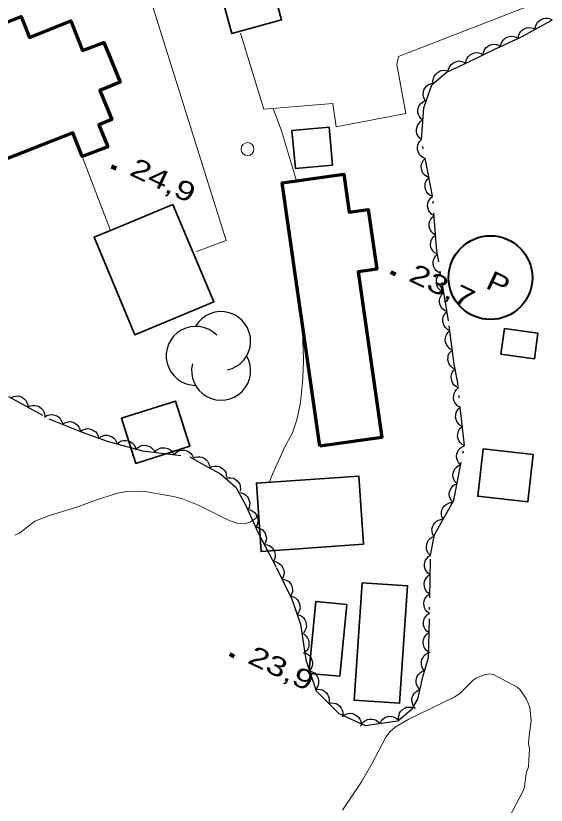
# Model space of a CAD drawing. Extents: x 356765 to 358572, y 5103174 to 5104650.
# Drawn here: x 357853 to 357894.1, y 5103922.9 to 5103984.1 of the extents above; entities that cross this region are included whole.
import ezdxf

# ---------------------------------------------------------------- set-up
doc = ezdxf.new("R2010")
doc.units = 0
doc.header["$LTSCALE"] = 0.6
doc.linetypes.add('DOT_DASHED', pattern=[7.7, 5, -1.2, 0.3, -1.2])
for name, color, linetype, lineweight in [('19', 7, 'Continuous', 13), ('2', 7, 'Continuous', 13), ('3', 7, 'Continuous', 140), ('31', 7, 'Continuous', 70), ('36', 7, 'Continuous', 13), ('38', 7, 'Continuous', 40), ('44', 7, 'Continuous', 25)]:
    doc.layers.add(name, color=color, linetype=linetype, lineweight=lineweight)

msp = doc.modelspace()

# ---------------------------------------------------------------- linework, layer by layer
at = {"layer": '19'}
msp.add_line((357858.1, 5103973.21), (357860.32, 5103967.48), dxfattribs=at)
for points in [[(357858.19, 5104002.05), (357869.28, 5103966.71), (357866.98, 5103965.84)], [(357870.4, 5103982.77), (357872.19, 5103976.88), (357877.55, 5103977.33), (357877.81, 5103975.52), (357883.2, 5103976.54), (357882.5, 5103980.36), (357882.64, 5103980.96), (357894.85, 5103985.72)]]:
    msp.add_lwpolyline(points, dxfattribs=at)
at = {"layer": '2'}
for points in [[(357872.93, 5103976.94), (357873.58, 5103975.2), (357874.72, 5103971.32)], [(357875.17, 5103960.32), (357875.27, 5103957.51), (357875.25, 5103956.59), (357875.2, 5103955.69), (357875.03, 5103954.13), (357874.76, 5103952.8), (357874.41, 5103951.79), (357873.86, 5103950.75), (357872.87, 5103948.59), (357872.65, 5103947.98)], [(357871.81, 5103945.45), (357871.55, 5103945.13), (357871.14, 5103944.86), (357870.68, 5103944.73), (357870.13, 5103944.78), (357869.58, 5103944.97), (357869, 5103945.24), (357867.19, 5103946.16), (357865.88, 5103946.66), (357865.2, 5103946.84), (357863.13, 5103947.21), (357862.33, 5103947.26), (357861.54, 5103947.23), (357860.74, 5103947.08), (357859.17, 5103946.57), (357857.69, 5103946.01), (357855.57, 5103945.38), (357854.44, 5103944.92), (357853.25, 5103944.01), (357852.89, 5103943.84)], [(357878.31, 5103922.53), (357879.78, 5103924.72), (357880.54, 5103926.05), (357881.66, 5103928.18), (357881.99, 5103928.62), (357882.37, 5103928.97), (357883.45, 5103929.57), (357886.95, 5103931.28), (357887.39, 5103931.57), (357888.45, 5103932.63), (357888.68, 5103932.78), (357889.35, 5103933.04), (357889.72, 5103933.09), (357890, 5103933.04), (357891.85, 5103932.07), (357892.08, 5103931.86), (357892.56, 5103931.13), (357892.82, 5103930.51), (357892.93, 5103929.45), (357892.74, 5103928.07), (357892.73, 5103927.66), (357892.79, 5103927.29), (357892.76, 5103926.41), (357892.71, 5103925.88), (357892.54, 5103925.38), (357892.42, 5103924.3), (357892.3, 5103924.01), (357890.15, 5103919.93)]]:
    msp.add_lwpolyline(points, dxfattribs=at)
at = {"layer": '3'}
for p, q in [((357860.39, 5103972.45), (357860.75, 5103972.28)), ((357882.04, 5103964.24), (357882.4, 5103964.07)), ((357869.55, 5103934.61), (357869.91, 5103934.44))]:
    msp.add_line(p, q, dxfattribs=at)
at = {"layer": '31', "lineweight": 35}
for points in [[(357868, 5103989.02), (357869.72, 5103982.75), (357873.58, 5103983.81), (357871.86, 5103990.08), (357868, 5103989.02)], [(357874.38, 5103975.22), (357874.65, 5103972.29), (357877.52, 5103972.55), (357877.26, 5103975.48), (357874.38, 5103975.22)], [(357865.15, 5103969.5), (357868.31, 5103961.94), (357862.2, 5103959.38), (357859.04, 5103966.95), (357860.32, 5103967.48), (357865.15, 5103969.5)], [(357890.86, 5103959.87), (357890.58, 5103957.89), (357893.18, 5103957.53), (357893.45, 5103959.51), (357890.86, 5103959.87)], [(357866.47, 5103950.75), (357862.27, 5103949.41), (357861.15, 5103952.91), (357865.35, 5103954.25), (357866.47, 5103950.75)], [(357889.21, 5103950.53), (357888.79, 5103946.86), (357892.67, 5103946.42), (357893.09, 5103950.09), (357889.21, 5103950.53)], [(357879.94, 5103943.14), (357879.57, 5103948.43), (357871.62, 5103947.88), (357871.98, 5103942.58), (357879.94, 5103943.14)], [(357879.82, 5103940.16), (357879.2, 5103931.05), (357882.72, 5103930.81), (357883.34, 5103939.92), (357879.82, 5103940.16)], [(357878.64, 5103938.46), (357878.09, 5103932.9), (357875.68, 5103933.13), (357876.23, 5103938.7), (357878.64, 5103938.46)]]:
    msp.add_lwpolyline(points, close=True, dxfattribs=at)
at = {"layer": '31'}
for points in [[(357850.47, 5103972.33), (357847.46, 5103980.01), (357850.34, 5103981.19), (357849.73, 5103982.63), (357853.38, 5103984.08), (357854.04, 5103982.44), (357857.24, 5103983.74), (357858.13, 5103981.44), (357859.8, 5103982.05), (357861.07, 5103978.97), (357859.49, 5103978.34), (357860.4, 5103976.08), (357859.4, 5103975.67), (357860.11, 5103973.97), (357858.1, 5103973.21), (357857.4, 5103975.05), (357850.47, 5103972.33)], [(357876.54, 5103950.74), (357873.62, 5103971.16), (357878.39, 5103971.84), (357878.81, 5103968.9), (357880.29, 5103969.11), (357880.96, 5103964.47), (357879.52, 5103964.26), (357881.35, 5103951.43), (357876.54, 5103950.74)]]:
    msp.add_lwpolyline(points, close=True, dxfattribs=at)
at = {"layer": '36'}
msp.add_circle((357870.9338, 5103973.7871), 0.5, dxfattribs=at)
at = {"layer": '38'}
msp.add_circle((357889.7726, 5103963.8165), 3.2478, dxfattribs=at)
at = {"layer": '44', "linetype": 'DOT_DASHED'}
msp.add_lwpolyline([(357852.4, 5103954.61), (357855.54, 5103952.87), (357858.1, 5103951.84), (357860.06, 5103951.14), (357862.79, 5103950.4), (357866.45, 5103949.93), (357867.79, 5103949.18), (357868.84, 5103948.6), (357870.02, 5103947.56), (357870.8, 5103946.15), (357871.77, 5103944.04), (357873.18, 5103941.31), (357874.37, 5103938.89), (357875.04, 5103936.95), (357875.45, 5103934.19), (357876.26, 5103931.78), (357878.02, 5103930.02), (357880.05, 5103929.09), (357882.59, 5103929.44), (357883.71, 5103930.38), (357884.13, 5103931.12), (357884.52, 5103932.86), (357884.98, 5103934.36), (357885.12, 5103942.3), (357885.43, 5103943.88), (357886.1, 5103945.08), (357886.52, 5103945.82), (357886.93, 5103946.56), (357887.75, 5103950.8), (357887.22, 5103955.79), (357886.97, 5103957.1), (357886.52, 5103960.48), (357885.62, 5103965.86), (357885.29, 5103970.15), (357884.42, 5103974.54), (357884.61, 5103976.98), (357885.23, 5103978.78), (357886.35, 5103979.73), (357888.24, 5103980.63), (357890.12, 5103981.54), (357892.24, 5103982.52), (357894.53, 5103983.79)], dxfattribs=at)
at = {"layer": '44'}
for points in [[(357893.25, 5103983.08), (357893.27, 5103983.29), (357893.34, 5103983.48), (357893.42, 5103983.62), (357893.55, 5103983.74), (357893.7, 5103983.84), (357893.88, 5103983.91), (357894.04, 5103983.95), (357894.22, 5103983.93), (357894.4, 5103983.89), (357894.56, 5103983.81)], [(357891.94, 5103982.35), (357891.95, 5103982.56), (357892.03, 5103982.75), (357892.11, 5103982.89), (357892.24, 5103983.01), (357892.39, 5103983.12), (357892.57, 5103983.18), (357892.73, 5103983.22), (357892.91, 5103983.2), (357893.09, 5103983.16), (357893.25, 5103983.08)], [(357890.56, 5103981.74), (357890.6, 5103981.95), (357890.69, 5103982.13), (357890.78, 5103982.27), (357890.91, 5103982.38), (357891.07, 5103982.47), (357891.26, 5103982.52), (357891.42, 5103982.55), (357891.59, 5103982.52), (357891.77, 5103982.47), (357891.92, 5103982.37)], [(357889.21, 5103981.1), (357889.24, 5103981.31), (357889.32, 5103981.49), (357889.41, 5103981.63), (357889.55, 5103981.74), (357889.71, 5103981.84), (357889.89, 5103981.89), (357890.05, 5103981.92), (357890.23, 5103981.9), (357890.4, 5103981.84), (357890.56, 5103981.75)], [(357887.86, 5103980.45), (357887.89, 5103980.65), (357887.97, 5103980.84), (357888.06, 5103980.97), (357888.2, 5103981.09), (357888.36, 5103981.18), (357888.54, 5103981.24), (357888.7, 5103981.27), (357888.88, 5103981.24), (357889.05, 5103981.19), (357889.21, 5103981.1)], [(357886.5, 5103979.8), (357886.53, 5103980.01), (357886.62, 5103980.19), (357886.71, 5103980.33), (357886.85, 5103980.44), (357887.01, 5103980.54), (357887.19, 5103980.59), (357887.35, 5103980.62), (357887.52, 5103980.59), (357887.7, 5103980.54), (357887.86, 5103980.45)], [(357885.34, 5103978.87), (357885.31, 5103979.08), (357885.35, 5103979.28), (357885.4, 5103979.43), (357885.5, 5103979.58), (357885.63, 5103979.71), (357885.8, 5103979.81), (357885.95, 5103979.87), (357886.12, 5103979.9), (357886.31, 5103979.89), (357886.48, 5103979.84)], [(357884.79, 5103977.49), (357884.66, 5103977.66), (357884.59, 5103977.85), (357884.56, 5103978.01), (357884.57, 5103978.19), (357884.61, 5103978.37), (357884.71, 5103978.53), (357884.8, 5103978.67), (357884.94, 5103978.78), (357885.1, 5103978.86), (357885.27, 5103978.91)], [(357884.54, 5103976.02), (357884.37, 5103976.15), (357884.26, 5103976.32), (357884.18, 5103976.47), (357884.15, 5103976.64), (357884.15, 5103976.83), (357884.2, 5103977.01), (357884.25, 5103977.17), (357884.36, 5103977.3), (357884.5, 5103977.43), (357884.65, 5103977.52)], [(357884.42, 5103974.53), (357884.26, 5103974.66), (357884.14, 5103974.83), (357884.07, 5103974.97), (357884.03, 5103975.15), (357884.03, 5103975.33), (357884.08, 5103975.52), (357884.13, 5103975.67), (357884.24, 5103975.81), (357884.38, 5103975.94), (357884.54, 5103976.02)], [(357884.71, 5103973.06), (357884.52, 5103973.14), (357884.37, 5103973.27), (357884.25, 5103973.39), (357884.18, 5103973.55), (357884.12, 5103973.73), (357884.12, 5103973.92), (357884.13, 5103974.08), (357884.2, 5103974.24), (357884.3, 5103974.4), (357884.42, 5103974.53)], [(357885.01, 5103971.59), (357884.81, 5103971.67), (357884.66, 5103971.8), (357884.54, 5103971.92), (357884.47, 5103972.08), (357884.42, 5103972.25), (357884.41, 5103972.45), (357884.42, 5103972.61), (357884.49, 5103972.77), (357884.59, 5103972.93), (357884.71, 5103973.06)], [(357885.3, 5103970.11), (357885.1, 5103970.2), (357884.95, 5103970.33), (357884.84, 5103970.45), (357884.76, 5103970.61), (357884.71, 5103970.78), (357884.7, 5103970.97), (357884.72, 5103971.14), (357884.78, 5103971.3), (357884.88, 5103971.46), (357885.01, 5103971.59)], [(357885.41, 5103968.62), (357885.23, 5103968.72), (357885.09, 5103968.87), (357884.99, 5103969), (357884.93, 5103969.17), (357884.9, 5103969.35), (357884.92, 5103969.54), (357884.95, 5103969.7), (357885.04, 5103969.86), (357885.15, 5103970), (357885.29, 5103970.11)], [(357885.52, 5103967.12), (357885.34, 5103967.23), (357885.2, 5103967.37), (357885.11, 5103967.51), (357885.05, 5103967.67), (357885.02, 5103967.86), (357885.03, 5103968.05), (357885.07, 5103968.21), (357885.15, 5103968.36), (357885.27, 5103968.51), (357885.41, 5103968.62)], [(357885.64, 5103965.63), (357885.46, 5103965.73), (357885.32, 5103965.88), (357885.22, 5103966.01), (357885.16, 5103966.18), (357885.13, 5103966.36), (357885.15, 5103966.55), (357885.18, 5103966.71), (357885.27, 5103966.87), (357885.38, 5103967.01), (357885.52, 5103967.12)], [(357885.91, 5103964.15), (357885.72, 5103964.24), (357885.56, 5103964.37), (357885.46, 5103964.5), (357885.38, 5103964.66), (357885.34, 5103964.84), (357885.34, 5103965.03), (357885.35, 5103965.19), (357885.43, 5103965.35), (357885.53, 5103965.51), (357885.66, 5103965.63)], [(357886.15, 5103962.67), (357885.96, 5103962.76), (357885.81, 5103962.89), (357885.7, 5103963.02), (357885.63, 5103963.18), (357885.58, 5103963.36), (357885.58, 5103963.55), (357885.6, 5103963.71), (357885.67, 5103963.87), (357885.78, 5103964.03), (357885.91, 5103964.15)], [(357886.4, 5103961.19), (357886.21, 5103961.28), (357886.06, 5103961.41), (357885.95, 5103961.54), (357885.88, 5103961.7), (357885.83, 5103961.88), (357885.83, 5103962.07), (357885.85, 5103962.23), (357885.92, 5103962.39), (357886.02, 5103962.55), (357886.15, 5103962.67)], [(357886.62, 5103959.71), (357886.44, 5103959.8), (357886.29, 5103959.94), (357886.18, 5103960.07), (357886.12, 5103960.23), (357886.08, 5103960.41), (357886.08, 5103960.6), (357886.11, 5103960.77), (357886.18, 5103960.92), (357886.29, 5103961.08), (357886.42, 5103961.2)], [(357886.82, 5103958.22), (357886.63, 5103958.31), (357886.49, 5103958.45), (357886.38, 5103958.58), (357886.32, 5103958.75), (357886.27, 5103958.93), (357886.28, 5103959.12), (357886.3, 5103959.28), (357886.38, 5103959.44), (357886.49, 5103959.59), (357886.62, 5103959.71)], [(357887.02, 5103956.73), (357886.83, 5103956.83), (357886.68, 5103956.97), (357886.58, 5103957.1), (357886.51, 5103957.26), (357886.47, 5103957.44), (357886.48, 5103957.63), (357886.5, 5103957.79), (357886.58, 5103957.95), (357886.69, 5103958.1), (357886.82, 5103958.22)], [(357887.32, 5103955.26), (357887.13, 5103955.35), (357886.97, 5103955.48), (357886.86, 5103955.6), (357886.79, 5103955.76), (357886.74, 5103955.94), (357886.73, 5103956.13), (357886.75, 5103956.29), (357886.81, 5103956.45), (357886.91, 5103956.61), (357887.04, 5103956.74)], [(357887.43, 5103953.77), (357887.25, 5103953.86), (357887.11, 5103954.01), (357887.01, 5103954.14), (357886.94, 5103954.3), (357886.91, 5103954.48), (357886.92, 5103954.68), (357886.95, 5103954.84), (357887.03, 5103954.99), (357887.14, 5103955.14), (357887.28, 5103955.26)], [(357852.59, 5103954.5), (357852.78, 5103954.6), (357852.98, 5103954.63), (357853.14, 5103954.64), (357853.32, 5103954.6), (357853.48, 5103954.52), (357853.63, 5103954.4), (357853.75, 5103954.29), (357853.83, 5103954.13), (357853.89, 5103953.96), (357853.91, 5103953.78)], [(357853.91, 5103953.78), (357854.09, 5103953.87), (357854.29, 5103953.91), (357854.46, 5103953.91), (357854.63, 5103953.87), (357854.8, 5103953.79), (357854.95, 5103953.67), (357855.06, 5103953.56), (357855.14, 5103953.4), (357855.2, 5103953.23), (357855.22, 5103953.05)], [(357887.59, 5103952.27), (357887.41, 5103952.37), (357887.26, 5103952.52), (357887.16, 5103952.65), (357887.1, 5103952.81), (357887.07, 5103952.99), (357887.08, 5103953.18), (357887.11, 5103953.35), (357887.19, 5103953.5), (357887.3, 5103953.65), (357887.43, 5103953.77)], [(357855.2, 5103953.01), (357855.37, 5103953.12), (357855.57, 5103953.18), (357855.73, 5103953.21), (357855.9, 5103953.19), (357856.08, 5103953.14), (357856.24, 5103953.04), (357856.37, 5103952.94), (357856.47, 5103952.79), (357856.55, 5103952.62), (357856.59, 5103952.45)], [(357856.59, 5103952.45), (357856.76, 5103952.56), (357856.96, 5103952.62), (357857.12, 5103952.65), (357857.29, 5103952.63), (357857.47, 5103952.58), (357857.63, 5103952.48), (357857.76, 5103952.38), (357857.86, 5103952.23), (357857.94, 5103952.06), (357857.98, 5103951.89)], [(357857.98, 5103951.88), (357858.15, 5103952.01), (357858.34, 5103952.07), (357858.5, 5103952.11), (357858.68, 5103952.09), (357858.85, 5103952.05), (357859.02, 5103951.95), (357859.16, 5103951.86), (357859.26, 5103951.72), (357859.35, 5103951.55), (357859.39, 5103951.38)], [(357887.75, 5103950.78), (357887.57, 5103950.88), (357887.42, 5103951.03), (357887.32, 5103951.16), (357887.26, 5103951.32), (357887.22, 5103951.5), (357887.24, 5103951.69), (357887.26, 5103951.85), (357887.34, 5103952.01), (357887.46, 5103952.16), (357887.59, 5103952.27)], [(357859.38, 5103951.33), (357859.53, 5103951.46), (357859.72, 5103951.54), (357859.88, 5103951.59), (357860.05, 5103951.59), (357860.24, 5103951.56), (357860.41, 5103951.48), (357860.55, 5103951.39), (357860.67, 5103951.26), (357860.76, 5103951.1), (357860.82, 5103950.93)], [(357860.82, 5103950.93), (357860.98, 5103951.07), (357861.17, 5103951.15), (357861.33, 5103951.2), (357861.5, 5103951.2), (357861.68, 5103951.16), (357861.86, 5103951.08), (357862, 5103951), (357862.11, 5103950.87), (357862.21, 5103950.71), (357862.27, 5103950.54)], [(357862.26, 5103950.47), (357862.39, 5103950.63), (357862.57, 5103950.73), (357862.72, 5103950.8), (357862.89, 5103950.82), (357863.08, 5103950.81), (357863.26, 5103950.76), (357863.41, 5103950.7), (357863.54, 5103950.58), (357863.66, 5103950.44), (357863.74, 5103950.28)], [(357863.74, 5103950.28), (357863.88, 5103950.43), (357864.06, 5103950.54), (357864.21, 5103950.61), (357864.38, 5103950.63), (357864.56, 5103950.62), (357864.75, 5103950.57), (357864.9, 5103950.5), (357865.03, 5103950.39), (357865.15, 5103950.25), (357865.23, 5103950.09)], [(357887.46, 5103949.31), (357887.31, 5103949.46), (357887.22, 5103949.64), (357887.16, 5103949.79), (357887.15, 5103949.97), (357887.17, 5103950.15), (357887.24, 5103950.33), (357887.31, 5103950.48), (357887.43, 5103950.6), (357887.58, 5103950.71), (357887.75, 5103950.78)], [(357865.23, 5103950.09), (357865.37, 5103950.24), (357865.54, 5103950.35), (357865.69, 5103950.42), (357865.87, 5103950.44), (357866.05, 5103950.43), (357866.24, 5103950.38), (357866.39, 5103950.31), (357866.52, 5103950.2), (357866.64, 5103950.06), (357866.72, 5103949.9)], [(357866.69, 5103949.8), (357866.87, 5103949.89), (357867.07, 5103949.93), (357867.24, 5103949.93), (357867.41, 5103949.89), (357867.58, 5103949.81), (357867.73, 5103949.69), (357867.84, 5103949.58), (357867.92, 5103949.42), (357867.98, 5103949.24), (357868, 5103949.06)], [(357868, 5103949.07), (357868.18, 5103949.16), (357868.38, 5103949.2), (357868.55, 5103949.2), (357868.72, 5103949.16), (357868.89, 5103949.09), (357869.04, 5103948.97), (357869.15, 5103948.85), (357869.24, 5103948.7), (357869.29, 5103948.52), (357869.31, 5103948.34)], [(357887.18, 5103947.84), (357887.03, 5103947.99), (357886.93, 5103948.17), (357886.88, 5103948.32), (357886.86, 5103948.5), (357886.88, 5103948.68), (357886.95, 5103948.86), (357887.02, 5103949), (357887.15, 5103949.13), (357887.3, 5103949.24), (357887.46, 5103949.31)], [(357869.24, 5103948.25), (357869.44, 5103948.3), (357869.65, 5103948.29), (357869.81, 5103948.26), (357869.97, 5103948.18), (357870.12, 5103948.07), (357870.24, 5103947.92), (357870.33, 5103947.79), (357870.37, 5103947.62), (357870.39, 5103947.43), (357870.37, 5103947.25)], [(357886.89, 5103946.37), (357886.74, 5103946.51), (357886.65, 5103946.69), (357886.59, 5103946.85), (357886.58, 5103947.02), (357886.6, 5103947.21), (357886.67, 5103947.39), (357886.74, 5103947.53), (357886.86, 5103947.66), (357887.01, 5103947.77), (357887.18, 5103947.84)], [(357870.24, 5103947.15), (357870.45, 5103947.14), (357870.64, 5103947.06), (357870.78, 5103946.98), (357870.91, 5103946.85), (357871.01, 5103946.7), (357871.07, 5103946.52), (357871.11, 5103946.36), (357871.1, 5103946.18), (357871.05, 5103946), (357870.97, 5103945.84)], [(357886.1, 5103945.08), (357886.01, 5103945.27), (357885.97, 5103945.47), (357885.97, 5103945.63), (357886.01, 5103945.8), (357886.09, 5103945.97), (357886.21, 5103946.12), (357886.33, 5103946.23), (357886.48, 5103946.31), (357886.66, 5103946.37), (357886.84, 5103946.38)], [(357870.95, 5103945.83), (357871.15, 5103945.8), (357871.34, 5103945.71), (357871.47, 5103945.61), (357871.58, 5103945.48), (357871.68, 5103945.32), (357871.73, 5103945.13), (357871.75, 5103944.97), (357871.72, 5103944.8), (357871.67, 5103944.62), (357871.57, 5103944.47)], [(357885.37, 5103943.77), (357885.27, 5103943.96), (357885.24, 5103944.16), (357885.23, 5103944.32), (357885.28, 5103944.49), (357885.35, 5103944.66), (357885.47, 5103944.81), (357885.59, 5103944.92), (357885.74, 5103945.01), (357885.92, 5103945.06), (357886.1, 5103945.08)], [(357871.55, 5103944.46), (357871.76, 5103944.43), (357871.95, 5103944.35), (357872.09, 5103944.27), (357872.21, 5103944.14), (357872.31, 5103943.98), (357872.36, 5103943.8), (357872.4, 5103943.64), (357872.38, 5103943.46), (357872.33, 5103943.28), (357872.24, 5103943.12)], [(357885.12, 5103942.28), (357884.97, 5103942.43), (357884.87, 5103942.61), (357884.82, 5103942.77), (357884.81, 5103942.94), (357884.83, 5103943.13), (357884.89, 5103943.3), (357884.97, 5103943.45), (357885.09, 5103943.58), (357885.24, 5103943.69), (357885.41, 5103943.76)], [(357872.24, 5103943.12), (357872.45, 5103943.1), (357872.64, 5103943.02), (357872.78, 5103942.93), (357872.9, 5103942.8), (357872.99, 5103942.65), (357873.05, 5103942.46), (357873.09, 5103942.3), (357873.07, 5103942.13), (357873.02, 5103941.95), (357872.93, 5103941.79)], [(357885.09, 5103940.78), (357884.92, 5103940.9), (357884.8, 5103941.06), (357884.71, 5103941.21), (357884.67, 5103941.38), (357884.66, 5103941.56), (357884.69, 5103941.75), (357884.74, 5103941.91), (357884.84, 5103942.05), (357884.97, 5103942.18), (357885.12, 5103942.28)], [(357872.94, 5103941.8), (357873.15, 5103941.77), (357873.33, 5103941.68), (357873.47, 5103941.59), (357873.59, 5103941.46), (357873.68, 5103941.3), (357873.74, 5103941.12), (357873.77, 5103940.96), (357873.74, 5103940.78), (357873.69, 5103940.61), (357873.6, 5103940.45)], [(357873.6, 5103940.45), (357873.81, 5103940.42), (357873.99, 5103940.34), (357874.13, 5103940.25), (357874.25, 5103940.12), (357874.34, 5103939.96), (357874.4, 5103939.77), (357874.43, 5103939.61), (357874.41, 5103939.44), (357874.35, 5103939.26), (357874.26, 5103939.1)], [(357885.07, 5103939.28), (357884.9, 5103939.4), (357884.77, 5103939.56), (357884.69, 5103939.71), (357884.65, 5103939.88), (357884.63, 5103940.06), (357884.67, 5103940.25), (357884.71, 5103940.41), (357884.81, 5103940.55), (357884.94, 5103940.69), (357885.09, 5103940.78)], [(357874.29, 5103939.12), (357874.49, 5103939.06), (357874.67, 5103938.95), (357874.79, 5103938.85), (357874.89, 5103938.7), (357874.97, 5103938.53), (357875, 5103938.35), (357875.01, 5103938.18), (357874.96, 5103938.01), (357874.89, 5103937.84), (357874.78, 5103937.7)], [(357885.04, 5103937.78), (357884.87, 5103937.9), (357884.74, 5103938.06), (357884.66, 5103938.21), (357884.62, 5103938.38), (357884.61, 5103938.56), (357884.64, 5103938.75), (357884.69, 5103938.91), (357884.79, 5103939.05), (357884.92, 5103939.19), (357885.07, 5103939.28)], [(357885.01, 5103936.28), (357884.84, 5103936.4), (357884.72, 5103936.56), (357884.63, 5103936.71), (357884.59, 5103936.88), (357884.58, 5103937.06), (357884.61, 5103937.25), (357884.66, 5103937.41), (357884.76, 5103937.55), (357884.89, 5103937.69), (357885.04, 5103937.78)], [(357874.78, 5103937.7), (357874.98, 5103937.64), (357875.16, 5103937.54), (357875.28, 5103937.43), (357875.38, 5103937.29), (357875.46, 5103937.12), (357875.49, 5103936.93), (357875.5, 5103936.76), (357875.45, 5103936.59), (357875.38, 5103936.42), (357875.27, 5103936.28)], [(357875.14, 5103936.25), (357875.33, 5103936.16), (357875.48, 5103936.02), (357875.59, 5103935.89), (357875.66, 5103935.73), (357875.7, 5103935.55), (357875.7, 5103935.36), (357875.68, 5103935.2), (357875.6, 5103935.04), (357875.5, 5103934.89), (357875.36, 5103934.77)], [(357884.99, 5103934.78), (357884.82, 5103934.9), (357884.69, 5103935.06), (357884.61, 5103935.21), (357884.57, 5103935.38), (357884.55, 5103935.56), (357884.59, 5103935.75), (357884.64, 5103935.91), (357884.73, 5103936.05), (357884.86, 5103936.19), (357885.01, 5103936.28)], [(357875.26, 5103934.74), (357875.47, 5103934.69), (357875.64, 5103934.58), (357875.76, 5103934.47), (357875.86, 5103934.32), (357875.93, 5103934.15), (357875.96, 5103933.97), (357875.97, 5103933.8), (357875.93, 5103933.63), (357875.85, 5103933.46), (357875.74, 5103933.32)], [(357884.66, 5103933.33), (357884.53, 5103933.49), (357884.46, 5103933.68), (357884.42, 5103933.84), (357884.42, 5103934.02), (357884.46, 5103934.2), (357884.55, 5103934.37), (357884.64, 5103934.51), (357884.77, 5103934.62), (357884.93, 5103934.71), (357885.1, 5103934.77)], [(357875.74, 5103933.32), (357875.94, 5103933.26), (357876.12, 5103933.16), (357876.24, 5103933.05), (357876.34, 5103932.9), (357876.41, 5103932.73), (357876.44, 5103932.54), (357876.45, 5103932.38), (357876.41, 5103932.21), (357876.33, 5103932.04), (357876.22, 5103931.9)], [(357884.3, 5103931.88), (357884.16, 5103932.03), (357884.07, 5103932.21), (357884.01, 5103932.37), (357884.01, 5103932.54), (357884.03, 5103932.73), (357884.1, 5103932.9), (357884.18, 5103933.05), (357884.31, 5103933.17), (357884.46, 5103933.28), (357884.63, 5103933.34)], [(357876.17, 5103931.87), (357876.38, 5103931.91), (357876.58, 5103931.89), (357876.74, 5103931.85), (357876.89, 5103931.76), (357877.03, 5103931.64), (357877.14, 5103931.48), (357877.22, 5103931.34), (357877.26, 5103931.17), (357877.27, 5103930.98), (357877.23, 5103930.81)], [(357883.97, 5103930.41), (357883.83, 5103930.57), (357883.74, 5103930.75), (357883.69, 5103930.9), (357883.68, 5103931.08), (357883.7, 5103931.26), (357883.78, 5103931.44), (357883.85, 5103931.58), (357883.98, 5103931.71), (357884.13, 5103931.81), (357884.3, 5103931.88)], [(357877.23, 5103930.81), (357877.44, 5103930.85), (357877.64, 5103930.83), (357877.8, 5103930.79), (357877.95, 5103930.7), (357878.09, 5103930.58), (357878.2, 5103930.42), (357878.28, 5103930.28), (357878.32, 5103930.11), (357878.33, 5103929.92), (357878.29, 5103929.75)], [(357882.66, 5103929.5), (357882.64, 5103929.71), (357882.68, 5103929.9), (357882.73, 5103930.06), (357882.83, 5103930.21), (357882.96, 5103930.34), (357883.13, 5103930.43), (357883.27, 5103930.5), (357883.45, 5103930.52), (357883.63, 5103930.51), (357883.81, 5103930.46)], [(357878.37, 5103929.86), (357878.55, 5103929.97), (357878.75, 5103930.02), (357878.91, 5103930.04), (357879.08, 5103930.01), (357879.26, 5103929.95), (357879.42, 5103929.84), (357879.54, 5103929.73), (357879.63, 5103929.58), (357879.71, 5103929.41), (357879.74, 5103929.23)], [(357881.19, 5103929.25), (357881.29, 5103929.43), (357881.42, 5103929.58), (357881.55, 5103929.69), (357881.71, 5103929.76), (357881.89, 5103929.8), (357882.09, 5103929.79), (357882.25, 5103929.77), (357882.41, 5103929.69), (357882.56, 5103929.59), (357882.68, 5103929.45)], [(357879.71, 5103929.04), (357879.8, 5103929.23), (357879.94, 5103929.38), (357880.07, 5103929.48), (357880.23, 5103929.55), (357880.41, 5103929.59), (357880.6, 5103929.59), (357880.76, 5103929.56), (357880.92, 5103929.49), (357881.07, 5103929.38), (357881.19, 5103929.25)]]:
    msp.add_lwpolyline(points, dxfattribs=at)
for centre, start, end in [((357868.8857, 5103958.896), 282.26917, 149.72626), ((357866.9179, 5103957.752), 44.11537, 269.80396), ((357868.8857, 5103956.6079), 166.93686, 29.62122)]:
    msp.add_arc(centre, 2.2881, start, end, dxfattribs=at)

# ---------------------------------------------------------------- texts
at = {"layer": '3', "width": 1.35}
for s, p in [('24,9   ', (357861.69, 5103971.82)), ('23,7   ', (357883.34, 5103963.61)), ('23,9   ', (357870.85, 5103933.98))]:
    msp.add_text(s, height=1.5, rotation=334.619, dxfattribs=at).set_placement(p)
at = {"layer": '38', "width": 1.25}
msp.add_text('P', height=1.5, rotation=334.69, dxfattribs=at).set_placement((357889.31, 5103963.05))

doc.saveas('drawing.dxf')
